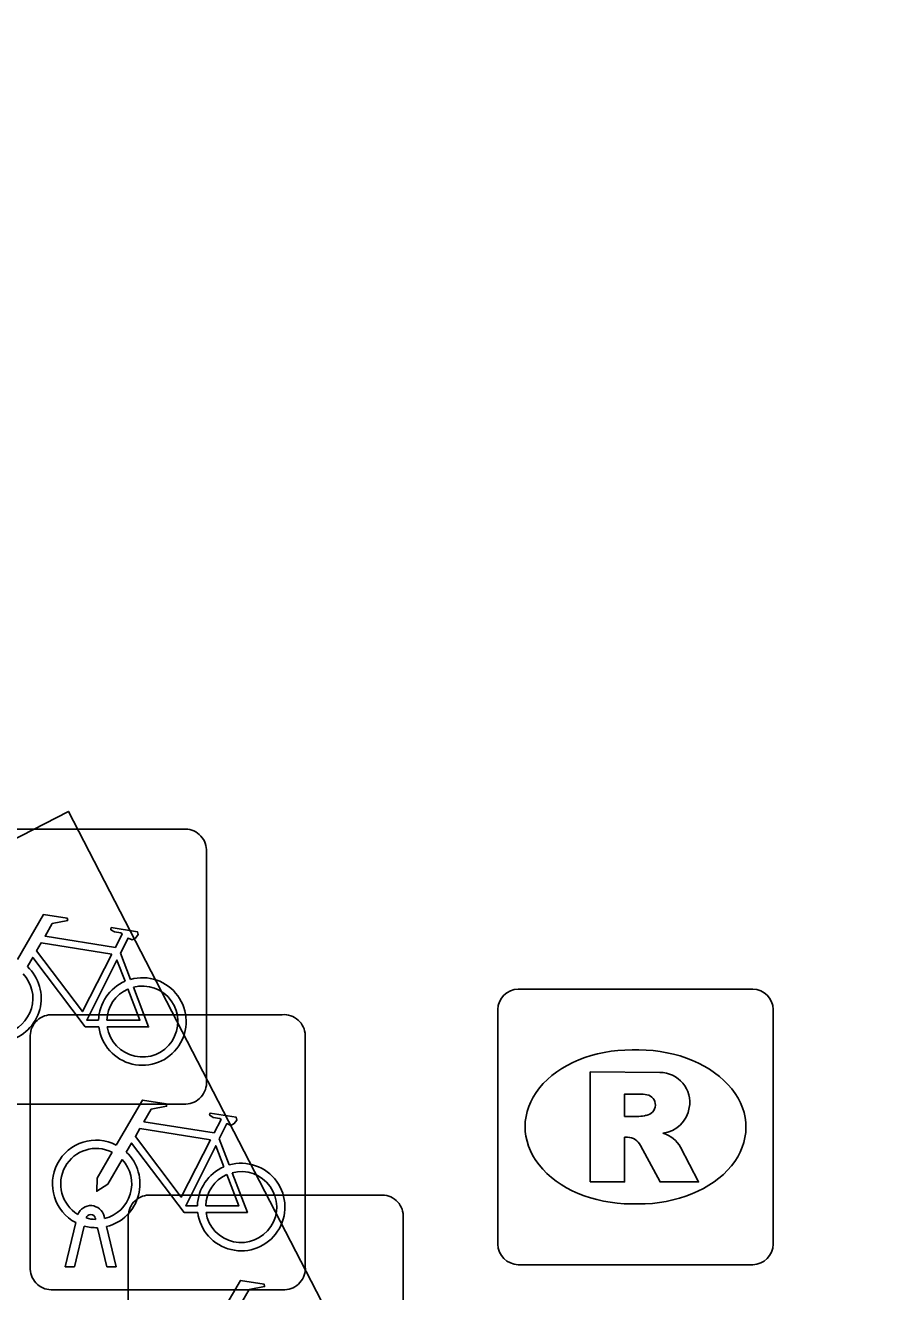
# Model space of a CAD drawing. Extents: x 162880 to 165536, y 384011 to 385179.
# Drawn here: x 163031.803 to 163034.88, y 384207.046 to 384211.645 of the extents above; entities that cross this region are included whole.
import ezdxf

# ---------------------------------------------------------------- set-up
doc = ezdxf.new("R2010")
doc.units = 0
for name, color, linetype in [('IMGEO_Fietsenrek', 7, 'Continuous'), ('IMGEO_Rijbaan_lokaal_open', 7, 'Continuous'), ('IMGEO_Rioolput', 7, 'Continuous')]:
    doc.layers.add(name, color=color, linetype=linetype)

msp = doc.modelspace()

# ---------------------------------------------------------------- linework, layer by layer
at = {"layer": 'IMGEO_Fietsenrek'}
for p, q in [((163031.5359, 384208.7255), (163032.3768, 384208.7255)), ((163032.3768, 384208.7255), (163031.5359, 384208.7255)), ((163032.4605, 384208.6511), (163032.4605, 384207.8102)), ((163032.4605, 384207.8102), (163032.4605, 384208.6511)), ((163032.1482, 384208.2752), (163032.1845, 384208.18)), ((163031.8949, 384208.0515), (163032.7358, 384208.0515)), ((163032.7358, 384208.0515), (163031.8949, 384208.0515)), ((163032.8195, 384207.9771), (163032.8195, 384207.1362)), ((163032.8195, 384207.1362), (163032.8195, 384207.9771)), ((163031.8205, 384207.1269), (163031.8205, 384207.9678)), ((163031.8205, 384207.9678), (163031.8205, 384207.1269)), ((163032.3861, 384207.7265), (163031.5452, 384207.7265)), ((163031.5452, 384207.7265), (163032.3861, 384207.7265)), ((163032.5072, 384207.6012), (163032.5435, 384207.506)), ((163032.2509, 384207.3965), (163033.0918, 384207.3965)), ((163033.0918, 384207.3965), (163032.2509, 384207.3965)), ((163031.9475, 384207.1363), (163031.9858, 384207.2963)), ((163032.0162, 384207.2841), (163031.9809, 384207.1363)), ((163032.0579, 384207.3079), (163032.0569, 384207.3122)), ((163032.0886, 384207.3194), (163032.0904, 384207.3115)), ((163032.0974, 384207.2823), (163032.1324, 384207.1363)), ((163032.1765, 384206.4719), (163032.1765, 384207.3128)), ((163032.1765, 384207.3128), (163032.1765, 384206.4719)), ((163033.1755, 384207.3221), (163033.1755, 384206.4812)), ((163033.1755, 384206.4812), (163033.1755, 384207.3221)), ((163032.099, 384207.1363), (163032.0651, 384207.278)), ((163031.9809, 384207.1363), (163031.9475, 384207.1363)), ((163032.1324, 384207.1363), (163032.099, 384207.1363)), ((163032.7451, 384207.0525), (163031.9042, 384207.0525)), ((163031.9042, 384207.0525), (163032.7451, 384207.0525))]:
    msp.add_line(p, q, dxfattribs=at)
for points in [[(163031.7741, 384208.2522), (163031.8688, 384208.4157), (163031.955, 384208.4019), (163031.9567, 384208.3932), (163031.9006, 384208.3823), (163031.8744, 384208.337), (163032.1296, 384208.2962)], [(163032.1296, 384208.2962), (163032.1546, 384208.345), (163032.1495, 384208.349), (163032.1263, 384208.3527), (163032.1136, 384208.3602), (163032.1126, 384208.3633), (163032.1148, 384208.3679), (163032.2096, 384208.3528), (163032.2119, 384208.3425), (163032.2025, 384208.3301), (163032.1901, 384208.3237), (163032.1756, 384208.3299), (163032.1482, 384208.2752)], [(163032.1167, 384208.271), (163031.8599, 384208.312), (163031.8432, 384208.2832), (163032.0102, 384208.0629), (163032.1167, 384208.271)], [(163032.0698, 384208.0075), (163032.0201, 384208.0076), (163031.8294, 384208.2593), (163031.8104, 384208.2265)], [(163032.1647, 384208.173), (163032.1354, 384208.2498), (163032.026, 384208.0317), (163032.0687, 384208.0316)], [(163032.0987, 384208.0315), (163032.2186, 384208.0313), (163032.1754, 384208.1449)], [(163032.1952, 384208.1518), (163032.2502, 384208.0072), (163032.1001, 384208.0075)], [(163032.1331, 384207.5782), (163032.2278, 384207.7417), (163032.314, 384207.7279), (163032.3157, 384207.7192), (163032.2596, 384207.7083), (163032.2334, 384207.663), (163032.4886, 384207.6222)], [(163032.4886, 384207.6222), (163032.5136, 384207.671), (163032.5085, 384207.675), (163032.4853, 384207.6787), (163032.4726, 384207.6862), (163032.4716, 384207.6893), (163032.4738, 384207.6939), (163032.5686, 384207.6788), (163032.5709, 384207.6685), (163032.5615, 384207.6561), (163032.5491, 384207.6497), (163032.5346, 384207.6559), (163032.5072, 384207.6012)], [(163032.4757, 384207.597), (163032.2189, 384207.638), (163032.2022, 384207.6092), (163032.3692, 384207.3889), (163032.4757, 384207.597)], [(163032.4288, 384207.3335), (163032.3791, 384207.3336), (163032.1884, 384207.5853), (163032.1694, 384207.5525)], [(163032.5237, 384207.499), (163032.4944, 384207.5758), (163032.385, 384207.3577), (163032.4277, 384207.3576)], [(163032.1538, 384207.5257), (163032.1022, 384207.4365), (163032.0623, 384207.4105), (163032.0635, 384207.458), (163032.118, 384207.5522)], [(163032.4577, 384207.3575), (163032.5776, 384207.3573), (163032.5344, 384207.4709)], [(163032.5542, 384207.4778), (163032.6092, 384207.3332), (163032.4591, 384207.3335)], [(163032.4891, 384206.9232), (163032.5838, 384207.0867), (163032.67, 384207.0729), (163032.6717, 384207.0642), (163032.6156, 384207.0533), (163032.5894, 384207.008), (163032.8446, 384206.9672)]]:
    msp.add_lwpolyline(points, dxfattribs=at)
for centre, radius, start, end in [((163032.3826, 384208.6478), 0.0779, 2.4484, 94.2845), ((163032.3826, 384208.6478), 0.0779, 2.4484, 94.2845), ((163031.7011, 384208.1109), 0.129, 283.6043, 43.4302), ((163031.7011, 384208.1109), 0.159, 283.5766, 46.6042), ((163032.2277, 384208.0269), 0.159, 113.3408, 178.3217), ((163032.2277, 384208.0269), 0.159, 187.0065, 105.7708), ((163032.2277, 384208.0269), 0.129, 188.6715, 104.5883), ((163032.2277, 384208.0269), 0.129, 113.923, 177.9556), ((163031.8982, 384207.9736), 0.0779, 92.4484, 184.2845), ((163031.8982, 384207.9736), 0.0779, 92.4484, 184.2845), ((163032.7416, 384207.9738), 0.0779, 2.4484, 94.2845), ((163032.7416, 384207.9738), 0.0779, 2.4484, 94.2845), ((163032.3828, 384207.8044), 0.0779, 272.4484, 4.2845), ((163032.3828, 384207.8044), 0.0779, 272.4484, 4.2845), ((163032.0601, 384207.4369), 0.159, 62.6766, 242.1369), ((163032.0601, 384207.4369), 0.129, 63.3192, 238.903), ((163032.0601, 384207.4369), 0.129, 283.6043, 43.4302), ((163032.0601, 384207.4369), 0.159, 283.5766, 46.6042), ((163032.5867, 384207.3529), 0.159, 187.0065, 105.7708), ((163032.5867, 384207.3529), 0.159, 113.3408, 178.3217), ((163032.5867, 384207.3529), 0.129, 113.923, 177.9556), ((163032.5867, 384207.3529), 0.129, 188.6715, 104.5883), ((163032.2542, 384207.3186), 0.0779, 92.4484, 184.2845), ((163032.2542, 384207.3186), 0.0779, 92.4484, 184.2845), ((163033.0976, 384207.3188), 0.0779, 2.4484, 94.2845), ((163033.0976, 384207.3188), 0.0779, 2.4484, 94.2845), ((163032.0399, 384207.3083), 0.0499, 12.8025, 158.6934), ((163032.0601, 384207.4369), 0.159, 253.9967, 271.7867), ((163032.0399, 384207.3083), 0.0174, 12.8025, 163.4502), ((163032.0601, 384207.4369), 0.129, 253.415, 269.0204), ((163031.8984, 384207.1302), 0.0779, 182.4484, 274.2845), ((163031.8984, 384207.1302), 0.0779, 182.4484, 274.2845), ((163032.7418, 384207.1304), 0.0779, 272.4484, 4.2845), ((163032.7418, 384207.1304), 0.0779, 272.4484, 4.2845)]:
    msp.add_arc(centre, radius, start, end, dxfattribs=at)
at = {"layer": 'IMGEO_Rijbaan_lokaal_open'}
msp.add_lwpolyline([(163035.824, 384197.269), (163034.883, 384198.992), (163036.615, 384199.963), (163034.777, 384203.481), (163033.002, 384202.57), (163032.067, 384204.326), (163033.797, 384205.233), (163031.959, 384208.79), (163030.201, 384207.887), (163029.275, 384209.609), (163031.02, 384210.543), (163029.151, 384214.071), (163027.394, 384213.169), (163026.476, 384214.901), (163028.209, 384215.846), (163026.387, 384219.377), (163024.614, 384218.507), (163023.702, 384220.213), (163030.715, 384223.909)], dxfattribs=at)
at = {"layer": 'IMGEO_Rioolput'}
for p, q in [((163033.5929, 384208.1445), (163034.4451, 384208.1445)), ((163033.5185, 384207.2179), (163033.5185, 384208.0701)), ((163034.5195, 384208.0701), (163034.5195, 384207.2179)), ((163034.0065, 384207.9237), (163034.0315, 384207.9237)), ((163034.0285, 384207.3643), (163034.0036, 384207.3643)), ((163034.4451, 384207.1435), (163033.5929, 384207.1435))]:
    msp.add_line(p, q, dxfattribs=at)
for points in [[(163033.5929, 384208.1445), (163034.4451, 384208.1445)], [(163033.5185, 384207.2179), (163033.5185, 384208.0701)], [(163034.5195, 384208.0701), (163034.5195, 384207.2179)], [(163034.1075, 384207.8419), (163033.8548, 384207.844), (163033.8548, 384207.444)], [(163034.0332, 384207.7632), (163033.9792, 384207.7632), (163033.9792, 384207.6819)], [(163033.9792, 384207.6819), (163034.031, 384207.6819)], [(163033.8548, 384207.444), (163033.9792, 384207.444), (163033.9792, 384207.6065), (163033.99, 384207.6065)], [(163034.0367, 384207.5766), (163034.1082, 384207.444), (163034.2479, 384207.444), (163034.1829, 384207.5702)], [(163034.4451, 384207.1435), (163033.5929, 384207.1435)]]:
    msp.add_lwpolyline(points, dxfattribs=at)
for centre, radius, start, end in [((163033.595, 384208.068), 0.0765, 91.552, 178.448), ((163033.595, 384208.068), 0.0765, 91.552, 178.448), ((163034.443, 384208.068), 0.0765, 1.552, 88.448), ((163034.443, 384208.068), 0.0765, 1.552, 88.448), ((163034.1064, 384207.7324), 0.1095, 350.3612, 89.416), ((163034.0385, 384207.6669), 0.0964, 77.0061, 93.1865), ((163034.0534, 384207.7236), 0.0378, 276.6634, 79.6772), ((163034.104, 384207.7316), 0.1117, 277.5842, 350.9817), ((163034.0152, 384207.8712), 0.1899, 274.7715, 282.9687), ((163033.9888, 384207.5532), 0.0533, 26.0293, 88.6989), ((163034.0885, 384207.5168), 0.1085, 29.5134, 73.7905), ((163033.595, 384207.22), 0.0765, 181.552, 268.448), ((163033.595, 384207.22), 0.0765, 181.552, 268.448), ((163034.443, 384207.22), 0.0765, 271.552, 358.448), ((163034.443, 384207.22), 0.0765, 271.552, 358.448)]:
    msp.add_arc(centre, radius, start, end, dxfattribs=at)
for centre, major_axis, ratio, start_param, end_param in [((163034.005, 384207.644), (-0.3872, 0.002), 0.722429, 4.712389, 7.853982), ((163034.03, 384207.644), (-0.3901, 0.002), 0.717154, 1.570796, 4.712389)]:
    msp.add_ellipse(centre, major_axis=major_axis, ratio=ratio, start_param=start_param, end_param=end_param, dxfattribs=at)

doc.saveas('drawing.dxf')
